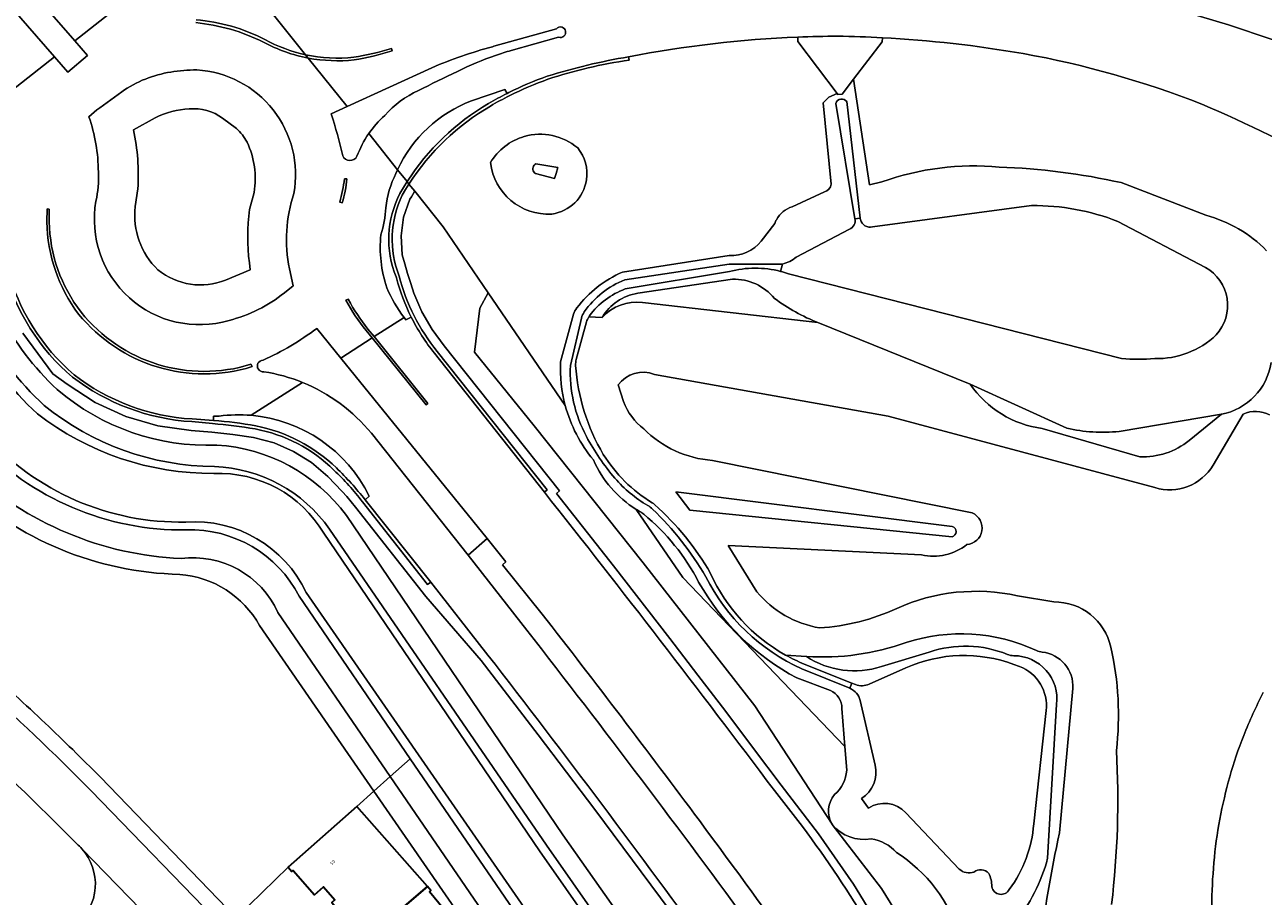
# Model space of a CAD drawing. Header units: metres. Extents: x 197700 to 204338, y 317132 to 325229.
# Tile 962 of 1056: x 198546 to 198687, y 321990 to 322090. Entities that reach past the tile are written whole.
import ezdxf
from ezdxf.enums import TextEntityAlignment as Align

# ---------------------------------------------------------------- set-up
doc = ezdxf.new("R2010")
doc.units = ezdxf.units.M
for name, color, linetype, lineweight in [('B-WE-GR-BEPLANTING_CULTUUR_VASTE PLANTENVAK-GV', 90, 'Continuous', 18), ('B-WE-GR-GROENVOORZIENING-GV', 80, 'Continuous', 18), ('B-WE-GW-TALUD_KRUIN-G', 90, 'Continuous', 18), ('B-WE-OG-BEBOUWING-GV', 7, 'Continuous', 35), ('B-WE-OG-BEBOUWING-T18', 10, 'Continuous', 18), ('B-WE-OG-TERREIN_CULTUURSCHEIDING-GV', 7, 'Continuous', 18), ('B-WE-OG-TERREIN_ERF-GV', 7, 'Continuous', 18), ('B-WE-OG-WATER-GV', 130, 'Continuous', 18), ('B-WE-OG-WATER_GREPPEL-GV', 160, 'Continuous', 18), ('B-WE-OG-WATER_SLOOT-GV', 120, 'Continuous', 18), ('B-WE-VH-VERHARDING_ASFALT-GV', 252, 'Continuous', 18), ('B-WE-VH-VERHARDING_BETON-GV', 252, 'Continuous', 18), ('B-WE-VH-VERHARDING_BETONSTRAATSTEEN-GV', 252, 'Continuous', 18), ('B-WE-VH-VERHARDING_OPEN-GV', 252, 'Continuous', 18), ('B-WE-VH-VERHARDING_TEGEL-GV', 252, 'Continuous', 18)]:
    doc.layers.add(name, color=color, linetype=linetype, lineweight=lineweight)
doc.styles.add('NLCS-ISO-M200-T18', font='NLCS-ISO.ttf', dxfattribs={"height": 0.36})

msp = doc.modelspace()

# ---------------------------------------------------------------- linework, layer by layer
at = {"layer": 'B-WE-GR-BEPLANTING_CULTUUR_VASTE PLANTENVAK-GV'}
for points in [[(198560.375, 322079.04), (198557.892, 322077.662)], [(198569.625, 322077.797), (198568.052, 322078.986)], [(198558.388, 322070.921), (198558.087, 322068.907)], [(198571.109, 322068.588), (198571.645, 322070.532)], [(198568.396, 322060.547), (198571.186, 322061.692), (198571.098, 322062.526)]]:
    msp.add_lwpolyline(points, dxfattribs=at)
for points in [[(198564.256, 322080.037, 0.1017486), (198560.375, 322079.04)], [(198568.052, 322078.986, 0.1830587), (198564.256, 322080.037)], [(198557.892, 322077.662, -0.0703173), (198558.388, 322070.921)], [(198570.835, 322076.263, 0.0948074), (198569.625, 322077.797)], [(198571.645, 322070.532, 0.1524912), (198570.835, 322076.263)], [(198558.087, 322068.907, 0.2364065), (198560.687, 322061.717)], [(198571.098, 322062.526, -0.0638401), (198571.109, 322068.588)], [(198560.687, 322061.717, 0.275788), (198568.396, 322060.547)]]:
    msp.add_lwpolyline(points, format="xyb", dxfattribs=at)
at = {"layer": 'B-WE-GR-GROENVOORZIENING-GV'}
for points in [[(198706.486, 322083.359, 0.0082868), (198670.776, 322097.863)], [(198670.776, 322097.863, -0.0082868), (198706.486, 322083.359)], [(198633.597, 322088.221, 0.0376248), (198614.329, 322085.978)], [(198638.162, 322088.326, 0.0089817), (198633.597, 322088.221)], [(198643.247, 322088.154, 0.0094354), (198638.162, 322088.326)], [(198659.302, 322086.343, 0.0298278), (198643.247, 322088.154)], [(198679.641, 322080.596, 0.0485032), (198659.302, 322086.343)], [(198614.39, 322085.607, 0.043072), (198605.128, 322083.418)], [(198605.128, 322083.418, 0.0303132), (198600.778, 322081.56)], [(198600.778, 322081.56, 0.0163022), (198598.583, 322080.37)], [(198694.925, 322073.17, 0.0232704), (198679.641, 322080.596)], [(198598.583, 322080.37, 0.1186308), (198589.293, 322071.486)], [(198598.581, 322073.925, -0.1901853), (198602.426, 322076.894)], [(198602.426, 322076.894, -0.2505992), (198608.524, 322075.596)], [(198608.524, 322075.596, -0.2116683), (198609.523, 322071.973)], [(198605.56, 322068.06, -0.394853), (198598.581, 322073.925)], [(198643.202, 322071.727, -0.1099205), (198656.572, 322073.409)], [(198656.572, 322073.409, -0.0462499), (198670.47, 322071.642)], [(198609.523, 322071.973, -0.3334174), (198605.56, 322068.06)], [(198636.637, 322070.582, 0.2944511), (198637.413, 322071.481)], [(198588.523, 322070.214, 0.2083722), (198588.171, 322060.99)], [(198631.176, 322067.421, -0.2063802), (198632.977, 322068.891)], [(198680.122, 322067.924, -0.133109), (198687.047, 322063.889)], [(198537.486, 322066.973, 0.1866832), (198547.707, 322046.259)], [(198549.209, 322048.069, -0.186674), (198539.78, 322067.158)], [(198630.99, 322066.977, -0.0409094), (198631.176, 322067.421)], [(198625.795, 322063.339, 0.2411496), (198629.435, 322064.984)], [(198588.171, 322060.99, 0.1074285), (198592.517, 322052.407)], [(198608.416, 322057.363, -0.1276179), (198613.624, 322061.447)], [(198630.955, 322058.448, 0.2308386), (198626.161, 322060.645)], [(198615.375, 322059.039, 0.2231506), (198611.31, 322056.288)], [(198615.891, 322057.977, 0.2465053), (198611.31, 322056.288)], [(198611.31, 322056.288, -0.2465053), (198615.891, 322057.977)], [(198635.907, 322055.694, -0.0662351), (198630.955, 322058.448)], [(198608.06, 322056.645, -0.0971235), (198608.416, 322057.363)], [(198609.774, 322056.338, 0.0733263), (198609.532, 322055.785)], [(198607.106, 322046.253, -0.0769028), (198606.57, 322051.22)], [(198608.352, 322051.494, 0.0813748), (198608.289, 322050.824)], [(198608.289, 322050.824, 0.1176955), (198611.442, 322040.68)], [(198687.562, 322051.14, -0.3158524), (198681.903, 322045.249)], [(198617.283, 322049.797, 0.3425083), (198613.141, 322048.595)], [(198613.141, 322048.595, -0.3425083), (198617.283, 322049.797)], [(198567.387, 322041.752, -0.1896272), (198549.209, 322048.069)], [(198661.459, 322043.635, -0.2116523), (198653.267, 322048.678)], [(198653.267, 322048.678, 0.2116523), (198661.459, 322043.635)], [(198613.734, 322046.7, 0.1346412), (198616.048, 322043.582)], [(198616.048, 322043.582, -0.1346412), (198613.734, 322046.7)], [(198547.707, 322046.259, 0.1704613), (198567.12, 322039.31)], [(198687.387, 322045.175, 0.2349896), (198684.362, 322045.276)], [(198684.362, 322045.276, -0.2349896), (198687.387, 322045.175)], [(198616.048, 322043.582, 0.1776091), (198623.87, 322039.992)], [(198623.87, 322039.992, -0.1776091), (198616.048, 322043.582)], [(198670.224, 322043.304, -0.0852206), (198664.271, 322043.679)], [(198582.174, 322033.714, 0.221922), (198567.387, 322041.752)], [(198678.206, 322042.263, -0.1849964), (198672.581, 322040.424)], [(198672.581, 322040.424, 0.1849964), (198678.206, 322042.263)], [(198611.442, 322040.68, 0.1156504), (198616.997, 322035.176)], [(198567.12, 322039.31, -0.2337215), (198580.251, 322032.169)], [(198680.962, 322039.47, -0.3434387), (198674.299, 322036.898)], [(198674.299, 322036.898, 0.3434387), (198680.962, 322039.47)], [(198604.724, 322036.387, -0.0059791), (198630.941, 322002.404)], [(198615.633, 322034.158, -0.0087094), (198615.193, 322034.42)], [(198616.051, 322033.871, 0.0420558), (198615.633, 322034.158)], [(198622.309, 322026.138, 0.1019834), (198616.051, 322033.871)], [(198616.997, 322035.176, -0.0437456), (198617.291, 322034.958)], [(198617.291, 322034.958, -0.0818046), (198623.657, 322027.123)], [(198653.491, 322034.011, -0.7812452), (198652.876, 322030.413)], [(198652.876, 322030.413, 0.7812452), (198653.491, 322034.011)], [(198651.213, 322032.488, -0.7346409), (198651.193, 322031.29)], [(198651.193, 322031.29, 0.7346409), (198651.213, 322032.488)], [(198652.876, 322030.413, -0.2216629), (198647.709, 322029.224)], [(198647.709, 322029.224, 0.2216629), (198652.876, 322030.413)], [(198623.657, 322027.123, 0.1597833), (198632.195, 322017.832)], [(198633.51, 322015.224, -0.1440232), (198622.309, 322026.138)], [(198628.932, 322025.035, 0.1782613), (198636.093, 322020.917)], [(198636.093, 322020.917, -0.1782613), (198628.932, 322025.035)], [(198644.897, 322023.135, -0.1628914), (198658.658, 322024.57)], [(198658.658, 322024.57, 0.1628914), (198644.897, 322023.135)], [(198636.093, 322020.917, 0.0915209), (198644.897, 322023.135)], [(198644.897, 322023.135, -0.0915209), (198636.093, 322020.917)], [(198662.796, 322023.881, -0.3537289), (198669.293, 322018.711)], [(198669.293, 322018.711, 0.3537289), (198662.796, 322023.881)], [(198622.394, 321998.97, 0.0047774), (198604.49, 322022.488)], [(198602.743, 322020.65, -0.0075661), (198628.564, 321986.455)], [(198660.798, 322018.344, 0.1893658), (198645.955, 322019.247)], [(198645.955, 322019.247, -0.1893658), (198660.798, 322018.344)], [(198645.955, 322019.247, -0.102385), (198634.585, 322017.673)], [(198634.585, 322017.673, 0.102385), (198645.955, 322019.247)], [(198648.593, 322018.16, -0.1795702), (198657.498, 322017.901)], [(198661.462, 322018.16, -0.0817271), (198660.798, 322018.344)], [(198660.798, 322018.344, 0.0817271), (198661.462, 322018.16)], [(198669.293, 322018.711, -0.08456), (198669.926, 322006.942)], [(198669.926, 322006.942, 0.08456), (198669.293, 322018.711)], [(198634.585, 322017.673, 0.2287317), (198643.142, 322016.514)], [(198657.498, 322017.901, 0.0955231), (198658.233, 322017.755)], [(198658.233, 322017.755, -0.4476244), (198663.113, 322012.204)], [(198664.958, 322014.018, 0.4022898), (198661.462, 322018.16)], [(198661.462, 322018.16, -0.4022898), (198664.958, 322014.018)], [(198638.633, 322011.746, 0.3222789), (198637.322, 322013.771)], [(198684.433, 322008.658, -0.0240585), (198686.657, 322013.572)], [(198682.844, 322003.955, -0.0253542), (198684.433, 322008.658)], [(198669.926, 322006.942, -0.0435124), (198669.373, 321989.409)], [(198669.373, 321989.409, 0.0435124), (198669.926, 322006.942)], [(198681.712, 321999.121, -0.0223743), (198682.844, 322003.955)], [(198630.941, 322002.404, -0.0511898), (198646.092, 321979.145)], [(198645.902, 321966.261, 0.0076334), (198622.394, 321998.97)], [(198681.031, 321994.167, -0.0244075), (198681.712, 321999.121)], [(198661.179, 321984.245, -0.0234023), (198663.425, 321997.573)], [(198663.425, 321997.573, 0.0234023), (198661.179, 321984.245)], [(198662.087, 321994.67, -0.1036561), (198658.3, 321987.249)], [(198680.784, 321989.173, -0.0190159), (198681.031, 321994.167)]]:
    msp.add_lwpolyline(points, format="xyb", dxfattribs=at)
for points in [[(198670.315, 322093.326), (198682.698, 322089.608), (198687.67, 322087.954), (198692.702, 322086.09)], [(198633.597, 322088.221), (198633.618, 322087.727), (198638.081, 322081.803)], [(198637.413, 322071.481), (198636.514, 322080.723), (198637.163, 322081.377), (198638.081, 322081.803), (198633.618, 322087.727), (198633.597, 322088.221)], [(198638.081, 322081.803), (198638.174, 322081.679), (198638.663, 322081.734), (198639.974, 322083.435), (198643.235, 322087.667), (198643.247, 322088.154)], [(198643.247, 322088.154), (198643.235, 322087.667), (198639.974, 322083.435), (198641.778, 322071.409), (198643.202, 322071.727)], [(198614.329, 322085.978), (198614.39, 322085.607)], [(198643.614, 321985.756), (198639.948, 321991.71), (198635.983, 321997.47), (198633.856, 322000.244), (198631.73, 322003.019), (198628.564, 322007.199), (198625.399, 322011.38), (198622.21, 322015.542), (198619.02, 322019.703), (198612.592, 322027.99), (198606.116, 322036.238), (198606.453, 322036.515), (198593.293, 322053.038), (198591.93, 322054.91), (198590.775, 322056.917), (198589.841, 322059.036), (198589.49, 322060.139), (198589.124, 322061.299), (198588.814, 322062.392), (198588.527, 322063.431), (198588.385, 322065.581), (198588.682, 322067.715), (198589.407, 322069.744), (198589.581, 322070.041), (198589.892, 322070.557), (198589.955, 322070.658), (198589.293, 322071.486), (198588.899, 322070.855), (198588.523, 322070.214)], [(198589.293, 322071.486), (198589.955, 322070.658), (198593.2, 322066.6), (198598.325, 322059.102), (198607.106, 322046.253)], [(198632.977, 322068.891), (198636.637, 322070.582)], [(198670.47, 322071.642), (198680.122, 322067.924)], [(198629.435, 322064.984), (198630.99, 322066.977)], [(198613.624, 322061.447), (198625.795, 322063.339)], [(198626.161, 322060.645), (198615.375, 322059.039)], [(198653.267, 322048.678), (198635.907, 322055.694), (198615.891, 322057.977)], [(198615.891, 322057.977), (198635.907, 322055.694)], [(198606.57, 322051.22), (198608.06, 322056.645)], [(198609.532, 322055.785), (198608.352, 322051.494)], [(198611.31, 322056.288), (198609.774, 322056.338)], [(198592.517, 322052.407), (198605.058, 322036.662), (198604.724, 322036.387)], [(198674.299, 322036.898), (198643.891, 322045.042), (198617.283, 322049.797)], [(198617.283, 322049.797), (198643.891, 322045.042), (198674.299, 322036.898)], [(198613.141, 322048.595), (198613.734, 322046.7)], [(198613.734, 322046.7), (198613.141, 322048.595)], [(198664.271, 322043.679), (198653.267, 322048.678)], [(198678.206, 322042.263), (198681.903, 322045.249), (198670.224, 322043.304)], [(198681.903, 322045.249), (198678.206, 322042.263)], [(198684.362, 322045.276), (198680.962, 322039.47)], [(198680.962, 322039.47), (198684.362, 322045.276)], [(198672.581, 322040.424), (198661.459, 322043.635)], [(198661.459, 322043.635), (198672.581, 322040.424)], [(198623.87, 322039.992), (198653.491, 322034.011)], [(198653.491, 322034.011), (198623.87, 322039.992)], [(198651.193, 322031.29), (198621.297, 322034.331), (198619.696, 322036.402), (198651.213, 322032.488)], [(198651.213, 322032.488), (198619.696, 322036.402), (198621.297, 322034.331), (198651.193, 322031.29)], [(198615.193, 322034.42), (198620.49, 322026.67), (198638.97, 322007.41), (198638.633, 322011.746)], [(198650.374, 321931.766), (198648.629, 321934.347), (198649.993, 321935.29), (198648.48, 321937.687), (198646.965, 321940.082), (198616.826, 321983.158), (198615.937, 321984.379), (198606.823, 321997.343), (198582.174, 322033.714)], [(198580.251, 322032.169), (198604.973, 321996.151), (198645.043, 321938.88)], [(198604.49, 322022.488), (198599.964, 322028.097), (198600.316, 322028.428), (198598.208, 322031.097), (198596.034, 322029.22), (198602.743, 322020.65)], [(198647.709, 322029.224), (198625.688, 322030.324), (198628.932, 322025.035)], [(198628.932, 322025.035), (198625.688, 322030.324), (198647.709, 322029.224)], [(198658.658, 322024.57), (198662.796, 322023.881)], [(198662.796, 322023.881), (198658.658, 322024.57)], [(198632.195, 322017.832), (198634.585, 322017.673)], [(198643.142, 322016.514), (198648.593, 322018.16)], [(198637.322, 322013.771), (198633.51, 322015.224)], [(198663.425, 321997.573), (198664.958, 322014.018)], [(198664.958, 322014.018), (198663.425, 321997.573)], [(198663.113, 322012.204), (198662.087, 321994.67)]]:
    msp.add_lwpolyline(points, dxfattribs=at)
at = {"layer": 'B-WE-GW-TALUD_KRUIN-G'}
for points in [[(198540.963, 322042.912, 0.2182237), (198563.852, 322032.981)], [(198563.852, 322032.981, -0.3086661), (198577.579, 322024.95)]]:
    msp.add_lwpolyline(points, format="xyb", dxfattribs=at)
for points in [[(198577.579, 322024.95), (198642.472, 321931.25), (198645.675, 321926.703)], [(198644.197, 321925.094), (198645.675, 321926.703), (198642.472, 321931.25), (198641.061, 321930.571), (198589.442, 322006.007)]]:
    msp.add_lwpolyline(points, dxfattribs=at)
at = {"layer": 'B-WE-OG-BEBOUWING-GV'}
for points in [[(198583.359, 322000.559), (198575.527, 321993.666), (198575.943, 321993.176), (198576.078, 321993.274), (198578.512, 321990.52), (198579.539, 321991.427), (198580.843, 321989.951), (198580.504, 321989.65), (198584.202, 321985.316), (198586.928, 321987.642), (198591.388, 321991.447)], [(198591.388, 321991.447), (198586.928, 321987.642), (198584.202, 321985.316), (198583.284, 321984.533), (198583.496, 321984.272), (198583.694, 321984.028), (198583.848, 321984.153), (198586.155, 321981.312), (198587.213, 321982.171), (198588.447, 321980.65), (198592.057, 321976.202), (198594.397, 321978.101), (198599.037, 321981.867), (198591.624, 321990.86), (198591.788, 321990.993)]]:
    msp.add_lwpolyline(points, close=True, dxfattribs=at)
at = {"layer": 'B-WE-OG-TERREIN_CULTUURSCHEIDING-GV'}
for points in [[(198646.809, 321985.337), (198643.145, 321991.214), (198637.534, 321998.527), (198637.517, 321998.552), (198628.695, 322012.031), (198615.972, 322028.337), (198603.561, 322043.923), (198596.744, 322052.313), (198597.385, 322057.324), (198598.325, 322059.102), (198593.2, 322066.6), (198589.955, 322070.658), (198589.892, 322070.557), (198589.581, 322070.041), (198589.407, 322069.744), (198588.682, 322067.715), (198588.385, 322065.581), (198588.527, 322063.431), (198588.814, 322062.392), (198589.124, 322061.299), (198589.49, 322060.139), (198589.841, 322059.036), (198590.775, 322056.917), (198591.93, 322054.91), (198593.293, 322053.038), (198606.453, 322036.515), (198606.116, 322036.238), (198612.592, 322027.99), (198619.02, 322019.703), (198622.21, 322015.542), (198625.399, 322011.38), (198628.564, 322007.199), (198631.73, 322003.019), (198633.856, 322000.244), (198635.983, 321997.47), (198639.948, 321991.71), (198643.614, 321985.756)], [(198598.325, 322059.102), (198597.385, 322057.324), (198596.744, 322052.313), (198603.561, 322043.923), (198615.972, 322028.337), (198628.695, 322012.031), (198637.517, 321998.552)], [(198607.106, 322046.253), (198598.325, 322059.102)], [(198620.036, 321987.364), (198610.474, 322000.228), (198604.021, 322008.744), (198597.509, 322017.216), (198591.21, 322024.506), (198583.21, 322034.673), (198582.223, 322035.89), (198581.696, 322036.471), (198580.054, 322038.152), (198578.191, 322039.744), (198576.136, 322041.024), (198573.915, 322041.987), (198571.576, 322042.609), (198569.208, 322042.944), (198566.83, 322043.2), (198564.465, 322043.417), (198560.676, 322043.933), (198557.006, 322045.003), (198553.533, 322046.602), (198550.334, 322048.696), (198548.713, 322049.881), (198545.283, 322054.487)], [(198545.283, 322054.487), (198548.713, 322049.881), (198550.334, 322048.696), (198553.533, 322046.602), (198557.006, 322045.003), (198560.676, 322043.933), (198564.465, 322043.417), (198566.83, 322043.2), (198569.208, 322042.944), (198571.576, 322042.609), (198573.915, 322041.987), (198576.136, 322041.024), (198578.191, 322039.744), (198580.054, 322038.152), (198581.696, 322036.471), (198582.223, 322035.89), (198583.21, 322034.673), (198591.21, 322024.506), (198597.509, 322017.216), (198604.021, 322008.744), (198610.474, 322000.228), (198620.036, 321987.364)], [(198566.917, 322044.196), (198564.541, 322044.414)], [(198598.298, 322017.831), (198591.784, 322026.132), (198591.41, 322025.869), (198584.004, 322035.281)], [(198639.181, 322004.7), (198638.97, 322007.41), (198620.49, 322026.67), (198615.193, 322034.42)], [(198582.174, 322033.714), (198606.823, 321997.343), (198615.937, 321984.379)], [(198579.57, 322031.702), (198604.186, 321995.535), (198649.467, 321930.78), (198649.935, 321931.288)], [(198649.467, 321930.78), (198604.186, 321995.535), (198579.57, 322031.702)], [(198645.043, 321938.88), (198604.973, 321996.151), (198580.251, 322032.169)], [(198574.361, 322022.679), (198587.167, 322003.988), (198589.442, 322006.007), (198576.765, 322024.533)], [(198576.765, 322024.533), (198589.442, 322006.007), (198641.061, 321930.571), (198642.472, 321931.25), (198577.579, 322024.95)], [(198577.579, 322024.95), (198642.472, 321931.25), (198645.675, 321926.703), (198646.713, 321927.833)], [(198585.301, 322002.332), (198587.167, 322003.988), (198574.361, 322022.679)], [(198575.527, 321993.666), (198583.359, 322000.559), (198585.301, 322002.332), (198572.27, 322021.205)], [(198572.27, 322021.205), (198585.301, 322002.332)], [(198589.442, 322006.007), (198587.167, 322003.988), (198639.178, 321928.076), (198637.582, 321926.635), (198636.999, 321927.469), (198637.568, 321926.64), (198640.22, 321923.964)], [(198644.197, 321925.094), (198645.675, 321926.703), (198642.472, 321931.25), (198641.061, 321930.571), (198589.442, 322006.007)], [(198554.051, 322003.989), (198554.105, 322003.95), (198569.607, 321987.881), (198575.527, 321993.666)], [(198637.534, 321998.527), (198643.145, 321991.214), (198646.809, 321985.337), (198651.63, 321976.364), (198659.525, 321964.478), (198660.607, 321964.999), (198659.676, 321966.674)]]:
    msp.add_lwpolyline(points, dxfattribs=at)
for points in [[(198536.92, 322066.901, 0.2015589), (198546.939, 322045.303)], [(198546.939, 322045.303, -0.2015589), (198536.92, 322066.901)], [(198547.707, 322046.259, -0.1866832), (198537.486, 322066.973)], [(198539.78, 322067.158, 0.186674), (198549.209, 322048.069)], [(198550.942, 322049.49, -0.1532837), (198543.192, 322061.742)], [(198564.541, 322044.414, -0.1492583), (198550.942, 322049.49)], [(198549.209, 322048.069, 0.1896272), (198567.387, 322041.752)], [(198546.939, 322045.303, 0.166324), (198567.055, 322038.505)], [(198567.055, 322038.505, -0.166324), (198546.939, 322045.303)], [(198567.12, 322039.31, -0.1704613), (198547.707, 322046.259)], [(198610.31, 322040.049, -0.1079938), (198607.106, 322046.253)], [(198571.748, 322043.594, 0.0186242), (198566.917, 322044.196)], [(198563.852, 322032.981, -0.2182237), (198540.963, 322042.912)], [(198540.963, 322042.912, 0.2182237), (198563.852, 322032.981)], [(198580.736, 322038.883, 0.1500401), (198571.748, 322043.594)], [(198540.078, 322042.174, 0.2093792), (198563.897, 322032.075)], [(198563.897, 322032.075, -0.2093792), (198540.078, 322042.174)], [(198567.387, 322041.752, -0.221922), (198582.174, 322033.714)], [(198615.193, 322034.42, -0.1500874), (198610.31, 322040.049)], [(198563.313, 322028.81, -0.1763175), (198539.135, 322038.935)], [(198539.135, 322038.935, 0.1763175), (198563.313, 322028.81)], [(198567.055, 322038.505, -0.2774775), (198579.57, 322031.702)], [(198579.57, 322031.702, 0.2774775), (198567.055, 322038.505)], [(198580.251, 322032.169, 0.2337215), (198567.12, 322039.31)], [(198584.004, 322035.281, 0.041631), (198580.736, 322038.883)], [(198563.168, 322027.021, -0.1866795), (198537.904, 322037.457)], [(198537.904, 322037.457, 0.1866795), (198563.168, 322027.021)], [(198577.579, 322024.95, 0.3086661), (198563.852, 322032.981)], [(198563.852, 322032.981, -0.3086661), (198577.579, 322024.95)], [(198563.897, 322032.075, -0.291125), (198576.765, 322024.533)], [(198576.765, 322024.533, 0.291125), (198563.897, 322032.075)], [(198574.361, 322022.679, 0.3298946), (198563.313, 322028.81)], [(198563.313, 322028.81, -0.3298946), (198574.361, 322022.679)], [(198572.27, 322021.205, 0.2491158), (198563.168, 322027.021)], [(198563.168, 322027.021, -0.2491158), (198572.27, 322021.205)], [(198624.013, 321983.647, 0.0069291), (198598.298, 322017.831)], [(198540.998, 322016.346, -0.0049539), (198547.837, 322010.062)], [(198547.837, 322010.062, -0.0072434), (198554.051, 322003.989)], [(198551.439, 321996.31, 0.0118451), (198537.756, 322009.483)], [(198637.799, 322001.944, 0.2097477), (198639.181, 322004.7)], [(198637.517, 321998.552, -0.3172302), (198637.799, 322001.944)], [(198641.967, 321996.898, -0.2749139), (198637.534, 321998.527)], [(198551.368, 321987.11, 0.4265096), (198552.009, 321995.754)], [(198552.009, 321995.754, 0.0337647), (198551.439, 321996.31)], [(198644.853, 321995.347, 0.1701498), (198641.967, 321996.898)], [(198652.084, 321985.831, 0.1765813), (198644.853, 321995.347)]]:
    msp.add_lwpolyline(points, format="xyb", dxfattribs=at)
for points in [[(198587.167, 322003.988), (198585.301, 322002.332), (198604.848, 321974.022), (198606.434, 321971.962), (198606.818, 321971.463), (198606.649, 321971.336), (198613.646, 321961.62), (198613.861, 321961.321), (198613.694, 321961.2), (198620.589, 321950.964), (198636.999, 321927.469), (198637.582, 321926.635), (198639.178, 321928.076)], [(198585.301, 322002.332), (198583.359, 322000.559), (198591.388, 321991.447), (198591.788, 321990.993), (198591.624, 321990.86), (198599.037, 321981.867), (198599.459, 321981.355), (198599.297, 321981.229), (198604.848, 321974.022)]]:
    msp.add_lwpolyline(points, close=True, dxfattribs=at)
at = {"layer": 'B-WE-OG-TERREIN_ERF-GV'}
msp.add_lwpolyline([(198580.843, 321989.951), (198579.539, 321991.427), (198578.512, 321990.52), (198576.078, 321993.274), (198575.943, 321993.176), (198575.527, 321993.666), (198569.607, 321987.881)], dxfattribs=at)
at = {"layer": 'B-WE-OG-WATER-GV'}
for points in [[(198603.572, 322073.647, 0.4632666), (198603.709, 322072.669)], [(198603.752, 322073.789, 0.0911911), (198603.572, 322073.647)], [(198670.08, 322067.22, 0.0972332), (198660.264, 322069.026)], [(198640.109, 322067.538, -0.3963348), (198639.492, 322066.358)], [(198642.137, 322066.609, -0.4216446), (198640.748, 322067.442)], [(198633.428, 322063.163, -0.1222678), (198631.857, 322062.371)], [(198631.645, 322061.534, -0.0195674), (198632.56, 322061.262)], [(198681.295, 322054.29, 0.4798328), (198680.087, 322061.987)], [(198674.287, 322051.593, 0.1975829), (198681.295, 322054.29)], [(198670.513, 322051.6, 0.0362999), (198674.287, 322051.593)], [(198658.248, 322016.747, 0.1968247), (198645.933, 322016.369)], [(198661.924, 322011.498, 0.3409124), (198658.892, 322016.521)], [(198641.746, 322014.504, -0.2019822), (198640.196, 322014.471)], [(198639.528, 322014.037, -0.2433571), (198640.725, 322012.638)], [(198642.437, 322005.301, -0.3181858), (198640.86, 322001.477)], [(198641.656, 322000.398, -0.3589238), (198645.931, 321999.869)], [(198657.718, 321991.128, 0.1423337), (198660.499, 321998.588)], [(198652.018, 321993.444, 0.2775963), (198653.683, 321993.098)], [(198653.683, 321993.098, -0.4100012), (198655.371, 321992.954)], [(198655.371, 321992.954, -0.1063166), (198655.728, 321991.444)], [(198655.728, 321991.444, 0.7152589), (198657.718, 321991.128)]]:
    msp.add_lwpolyline(points, format="xyb", dxfattribs=at)
for points in [[(198603.709, 322072.669), (198605.89, 322072.117), (198606.064, 322072.7), (198606.263, 322073.37), (198603.752, 322073.789)], [(198660.264, 322069.026), (198642.137, 322066.609)], [(198639.492, 322066.358), (198636.462, 322064.757), (198633.428, 322063.163)], [(198640.748, 322067.442), (198640.728, 322067.61), (198640.109, 322067.538)], [(198680.087, 322061.987), (198670.08, 322067.22)], [(198631.857, 322062.371), (198631.645, 322061.534)], [(198632.56, 322061.262), (198670.513, 322051.6)], [(198645.933, 322016.369), (198641.746, 322014.504)], [(198658.892, 322016.521), (198658.248, 322016.747)], [(198640.196, 322014.471), (198639.767, 322014.641), (198639.528, 322014.037)], [(198640.725, 322012.638), (198642.437, 322005.301)], [(198660.499, 321998.588), (198661.924, 322011.498)], [(198640.86, 322001.477), (198641.656, 322000.398)], [(198645.931, 321999.869), (198652.018, 321993.444)]]:
    msp.add_lwpolyline(points, dxfattribs=at)
at = {"layer": 'B-WE-OG-WATER_GREPPEL-GV'}
for points in [[(198639.187, 322080.87, 0.6262854), (198637.942, 322080.674)], [(198625.806, 322061.526, -0.1253635), (198631.645, 322061.534)], [(198613.91, 322060.579, 0.1469563), (198609.276, 322056.913)], [(198609.872, 322056.482, -0.1453123), (198613.942, 322059.529)], [(198609.276, 322056.913, 0.0948786), (198608.953, 322056.191)], [(198609.532, 322055.785, -0.0733263), (198609.774, 322056.338)], [(198607.686, 322050.795, 0.134713), (198609.523, 322042.717)], [(198608.289, 322050.824, -0.0813748), (198608.352, 322051.494)], [(198611.442, 322040.68, -0.1176955), (198608.289, 322050.824)], [(198609.523, 322042.717, 0.0539394), (198612.77, 322037.965)], [(198616.997, 322035.176, -0.1156504), (198611.442, 322040.68)], [(198612.77, 322037.965, 0.0803895), (198616.51, 322034.865)], [(198616.51, 322034.865, -0.0575359), (198617.064, 322034.445)], [(198617.291, 322034.958, 0.0437456), (198616.997, 322035.176)], [(198617.064, 322034.445, -0.0697705), (198623.121, 322026.749)], [(198623.657, 322027.123, 0.0818046), (198617.291, 322034.958)], [(198632.195, 322017.832, -0.1597833), (198623.657, 322027.123)], [(198623.121, 322026.749, 0.1703009), (198634.061, 322016.25)], [(198634.347, 322016.788, -0.0295262), (198632.195, 322017.832)]]:
    msp.add_lwpolyline(points, format="xyb", dxfattribs=at)
for points in [[(198637.942, 322080.674), (198640.109, 322067.538), (198640.728, 322067.61), (198639.187, 322080.87)], [(198631.645, 322061.534), (198631.857, 322062.371), (198625.789, 322062.345), (198613.91, 322060.579)], [(198613.942, 322059.529), (198625.806, 322061.526)], [(198609.774, 322056.338), (198609.822, 322056.412), (198609.872, 322056.482)], [(198608.953, 322056.191), (198607.686, 322050.795)], [(198608.352, 322051.494), (198609.532, 322055.785)], [(198634.061, 322016.25), (198639.528, 322014.037), (198639.767, 322014.641), (198634.347, 322016.788)]]:
    msp.add_lwpolyline(points, dxfattribs=at)
at = {"layer": 'B-WE-OG-WATER_SLOOT-GV'}
for points in [[(198643.202, 322071.727), (198641.778, 322071.409), (198639.974, 322083.435), (198638.663, 322081.734), (198638.174, 322081.679), (198638.081, 322081.803), (198637.163, 322081.377), (198636.514, 322080.723), (198637.413, 322071.481)], [(198640.109, 322067.538), (198637.942, 322080.674)], [(198639.187, 322080.87), (198640.728, 322067.61), (198640.748, 322067.442)], [(198603.752, 322073.789), (198606.263, 322073.37), (198606.064, 322072.7), (198605.89, 322072.117), (198603.709, 322072.669)], [(198636.637, 322070.582), (198632.977, 322068.891)], [(198680.122, 322067.924), (198670.47, 322071.642)], [(198642.137, 322066.609), (198660.264, 322069.026)], [(198630.99, 322066.977), (198629.435, 322064.984)], [(198633.428, 322063.163), (198636.462, 322064.757), (198639.492, 322066.358)], [(198670.08, 322067.22), (198680.087, 322061.987)], [(198625.795, 322063.339), (198613.624, 322061.447)], [(198613.91, 322060.579), (198625.789, 322062.345), (198631.857, 322062.371)], [(198625.806, 322061.526), (198613.942, 322059.529)], [(198670.513, 322051.6), (198632.56, 322061.262)], [(198615.375, 322059.039), (198626.161, 322060.645)], [(198608.06, 322056.645), (198606.57, 322051.22)], [(198609.872, 322056.482), (198609.822, 322056.412), (198609.774, 322056.338), (198611.31, 322056.288)], [(198607.686, 322050.795), (198608.953, 322056.191)], [(198635.907, 322055.694), (198653.267, 322048.678), (198664.271, 322043.679)], [(198670.224, 322043.304), (198681.903, 322045.249)], [(198634.585, 322017.673), (198632.195, 322017.832)], [(198648.593, 322018.16), (198643.142, 322016.514)], [(198639.528, 322014.037), (198634.061, 322016.25)], [(198634.347, 322016.788), (198639.767, 322014.641), (198640.196, 322014.471)], [(198641.746, 322014.504), (198645.933, 322016.369)], [(198658.248, 322016.747), (198658.892, 322016.521)], [(198633.51, 322015.224), (198637.322, 322013.771)], [(198638.633, 322011.746), (198638.97, 322007.41), (198639.181, 322004.7)], [(198642.437, 322005.301), (198640.725, 322012.638)], [(198661.924, 322011.498), (198660.499, 321998.588)], [(198662.087, 321994.67), (198663.113, 322012.204)], [(198641.656, 322000.398), (198640.86, 322001.477)], [(198637.517, 321998.552), (198637.534, 321998.527)], [(198652.018, 321993.444), (198645.931, 321999.869)]]:
    msp.add_lwpolyline(points, dxfattribs=at)
for points in [[(198637.942, 322080.674, -0.6262854), (198639.187, 322080.87)], [(198602.426, 322076.894, 0.1901853), (198598.581, 322073.925)], [(198608.524, 322075.596, 0.2505992), (198602.426, 322076.894)], [(198609.523, 322071.973, 0.2116683), (198608.524, 322075.596)], [(198598.581, 322073.925, 0.394853), (198605.56, 322068.06)], [(198603.709, 322072.669, -0.4632666), (198603.572, 322073.647)], [(198603.572, 322073.647, -0.0911911), (198603.752, 322073.789)], [(198656.572, 322073.409, 0.1099205), (198643.202, 322071.727)], [(198670.47, 322071.642, 0.0462499), (198656.572, 322073.409)], [(198605.56, 322068.06, 0.3334174), (198609.523, 322071.973)], [(198637.413, 322071.481, -0.2944511), (198636.637, 322070.582)], [(198632.977, 322068.891, 0.2063802), (198631.176, 322067.421)], [(198660.264, 322069.026, -0.0972332), (198670.08, 322067.22)], [(198687.047, 322063.889, 0.133109), (198680.122, 322067.924)], [(198631.176, 322067.421, 0.0409094), (198630.99, 322066.977)], [(198639.492, 322066.358, 0.3963348), (198640.109, 322067.538)], [(198640.748, 322067.442, 0.4216446), (198642.137, 322066.609)], [(198629.435, 322064.984, -0.2411496), (198625.795, 322063.339)], [(198631.857, 322062.371, 0.1222678), (198633.428, 322063.163)], [(198613.624, 322061.447, 0.1276179), (198608.416, 322057.363)], [(198631.645, 322061.534, 0.1253635), (198625.806, 322061.526)], [(198632.56, 322061.262, 0.0195674), (198631.645, 322061.534)], [(198680.087, 322061.987, -0.4798328), (198681.295, 322054.29)], [(198609.276, 322056.913, -0.1469563), (198613.91, 322060.579)], [(198613.942, 322059.529, 0.1453123), (198609.872, 322056.482)], [(198626.161, 322060.645, -0.2308386), (198630.955, 322058.448)], [(198611.31, 322056.288, -0.2231506), (198615.375, 322059.039)], [(198630.955, 322058.448, 0.0662351), (198635.907, 322055.694)], [(198608.416, 322057.363, 0.0971235), (198608.06, 322056.645)], [(198608.953, 322056.191, -0.0948786), (198609.276, 322056.913)], [(198681.295, 322054.29, -0.1975829), (198674.287, 322051.593)], [(198606.57, 322051.22, 0.0769028), (198607.106, 322046.253)], [(198609.523, 322042.717, -0.134713), (198607.686, 322050.795)], [(198674.287, 322051.593, -0.0362999), (198670.513, 322051.6)], [(198681.903, 322045.249, 0.3158524), (198687.562, 322051.14)], [(198607.106, 322046.253, 0.1079938), (198610.31, 322040.049)], [(198612.77, 322037.965, -0.0539394), (198609.523, 322042.717)], [(198664.271, 322043.679, 0.0852206), (198670.224, 322043.304)], [(198610.31, 322040.049, 0.1500874), (198615.193, 322034.42)], [(198616.51, 322034.865, -0.0803895), (198612.77, 322037.965)], [(198615.193, 322034.42, 0.0087094), (198615.633, 322034.158)], [(198615.633, 322034.158, -0.0420558), (198616.051, 322033.871)], [(198616.051, 322033.871, -0.1019834), (198622.309, 322026.138)], [(198617.064, 322034.445, 0.0575359), (198616.51, 322034.865)], [(198623.121, 322026.749, 0.0697705), (198617.064, 322034.445)], [(198622.309, 322026.138, 0.1440232), (198633.51, 322015.224)], [(198634.061, 322016.25, -0.1703009), (198623.121, 322026.749)], [(198657.498, 322017.901, 0.1795702), (198648.593, 322018.16)], [(198632.195, 322017.832, 0.0295262), (198634.347, 322016.788)], [(198643.142, 322016.514, -0.2287317), (198634.585, 322017.673)], [(198645.933, 322016.369, -0.1968247), (198658.248, 322016.747)], [(198658.233, 322017.755, -0.0955231), (198657.498, 322017.901)], [(198663.113, 322012.204, 0.4476244), (198658.233, 322017.755)], [(198658.892, 322016.521, -0.3409124), (198661.924, 322011.498)], [(198640.196, 322014.471, 0.2019822), (198641.746, 322014.504)], [(198637.322, 322013.771, -0.3222789), (198638.633, 322011.746)], [(198640.725, 322012.638, 0.2433571), (198639.528, 322014.037)], [(198639.181, 322004.7, -0.2097477), (198637.799, 322001.944)], [(198640.86, 322001.477, 0.3181858), (198642.437, 322005.301)], [(198637.799, 322001.944, 0.3172302), (198637.517, 321998.552)], [(198645.931, 321999.869, 0.3589238), (198641.656, 322000.398)], [(198660.499, 321998.588, -0.1423337), (198657.718, 321991.128)], [(198637.534, 321998.527, 0.2749139), (198641.967, 321996.898)], [(198641.967, 321996.898, -0.1701498), (198644.853, 321995.347)], [(198644.853, 321995.347, -0.1765813), (198652.084, 321985.831)], [(198658.3, 321987.249, 0.1036561), (198662.087, 321994.67)], [(198653.683, 321993.098, -0.2775963), (198652.018, 321993.444)], [(198655.371, 321992.954, 0.4100012), (198653.683, 321993.098)], [(198655.728, 321991.444, 0.1063166), (198655.371, 321992.954)], [(198657.718, 321991.128, -0.7152589), (198655.728, 321991.444)]]:
    msp.add_lwpolyline(points, format="xyb", dxfattribs=at)
at = {"layer": 'B-WE-VH-VERHARDING_ASFALT-GV'}
for points in [[(198536.226, 322104.909), (198551.214, 322087.794), (198556.386, 322091.844)], [(198540.804, 322079.643), (198548.875, 322085.963), (198534.008, 322103.05)], [(198577.512, 322086.218), (198571.124, 322094.206)], [(198571.124, 322094.206), (198577.512, 322086.218)], [(198692.702, 322086.09), (198687.67, 322087.954), (198682.698, 322089.608), (198670.315, 322093.326)], [(198556.386, 322091.844), (198551.214, 322087.794), (198552.665, 322086.137), (198550.397, 322084.213), (198548.875, 322085.963), (198540.804, 322079.643)], [(198598.812, 322087.132), (198598.966, 322087.173), (198606.09, 322089.167)], [(198606.35, 322088.21), (198600.926, 322086.698)], [(198587.282, 322086.911), (198587.378, 322086.654)], [(198580.434, 322079.499), (198582.229, 322080.32), (198577.816, 322085.837)], [(198577.816, 322085.837), (198582.229, 322080.32), (198591.879, 322084.734)], [(198552.809, 322079.154), (198553.419, 322079.678), (198553.73, 322079.933), (198554.052, 322080.175), (198556.547, 322081.976)], [(198596.421, 322080.961), (198600.226, 322082.266), (198600.486, 322081.816), (198600.658, 322081.902)], [(198587.808, 322072.701), (198587.991, 322073.114), (198584.706, 322077.222)], [(198584.706, 322077.222), (198587.991, 322073.114)], [(198581.931, 322072.085), (198582.217, 322072.075)], [(198581.69, 322069.334), (198581.398, 322069.415)], [(198548.026, 322067.178), (198548.038, 322068.652), (198548.299, 322068.636), (198548.296, 322067.186)], [(198575.663, 322061.812), (198576.08, 322059.901), (198575.093, 322059.104)], [(198582.099, 322058.248), (198582.367, 322058.356)], [(198578.777, 322055.03), (198581.51, 322051.664), (198585.091, 322053.954), (198584.405, 322054.804)], [(198589.547, 322056.322), (198588.94, 322056.016), (198588.731, 322056.28), (198585.319, 322054.099), (198591.438, 322046.476), (198591.242, 322046.332), (198585.091, 322053.954), (198581.51, 322051.664), (198598.208, 322031.097), (198600.316, 322028.428), (198599.964, 322028.097), (198604.49, 322022.488)], [(198584.621, 322054.968), (198585.319, 322054.099), (198588.731, 322056.28)], [(198604.724, 322036.387), (198592.209, 322052.212)], [(198571.274, 322050.948), (198571.407, 322050.681)], [(198577.153, 322048.879), (198571.295, 322045.135)], [(198571.295, 322045.135), (198577.153, 322048.879)], [(198564.57, 322044.717), (198567.003, 322044.547), (198567.022, 322045.025), (198567.669, 322045.044)], [(198602.743, 322020.65), (198596.034, 322029.22), (198585.009, 322043.09)], [(198584.76, 322035.914), (198584.29, 322035.519), (198591.784, 322026.132), (198598.298, 322017.831)], [(198568.487, 321986.448), (198568.244, 321986.725), (198553.088, 322002.364)], [(198562.767, 321984.699), (198552.009, 321995.754)], [(198552.009, 321995.754), (198562.767, 321984.699), (198562.886, 321984.579), (198570.366, 321975.857)]]:
    msp.add_lwpolyline(points, dxfattribs=at)
for points in [[(198572.727, 322087.638, 0.0910392), (198564.984, 322089.871)], [(198565.023, 322090.18, -0.0999596), (198572.867, 322087.942)], [(198606.09, 322089.167, -0.3064835), (198606.739, 322089.349)], [(198606.739, 322089.349, -1.0079045), (198606.35, 322088.21)], [(198577.816, 322085.837, -0.0767474), (198572.727, 322087.638)], [(198572.867, 322087.942, 0.0718375), (198577.512, 322086.218)], [(198614.329, 322085.978, -0.0376248), (198633.597, 322088.221)], [(198633.597, 322088.221, -0.0089817), (198638.162, 322088.326)], [(198638.162, 322088.326, -0.0094354), (198643.247, 322088.154)], [(198643.247, 322088.154, -0.0298278), (198659.302, 322086.343)], [(198577.512, 322086.218, 0.0800788), (198583.006, 322085.932)], [(198583.006, 322085.932, 0.035627), (198587.282, 322086.911)], [(198587.378, 322086.654, -0.0345544), (198583.046, 322085.632)], [(198591.879, 322084.734, -0.0346165), (198598.812, 322087.132)], [(198599.162, 322086.138, 0.0326471), (198594.81, 322084.306)], [(198600.926, 322086.698, 0.0123108), (198599.162, 322086.138)], [(198659.302, 322086.343, -0.0485032), (198679.641, 322080.596)], [(198583.046, 322085.632, -0.0743992), (198577.816, 322085.837)], [(198605.027, 322083.766, -0.0326257), (198614.329, 322085.978)], [(198556.547, 322081.976, -0.0647093), (198559.252, 322083.443)], [(198559.252, 322083.443, -0.0486367), (198562.131, 322084.243)], [(198562.131, 322084.243, -0.0466584), (198565.11, 322084.48)], [(198565.11, 322084.48, -0.4499961), (198576.179, 322070.411)], [(198594.81, 322084.306, 0.0092208), (198590.368, 322082.124)], [(198600.658, 322081.902, -0.0293295), (198605.027, 322083.766)], [(198590.368, 322082.124, 0.1075249), (198586.543, 322079.291)], [(198587.991, 322073.114, -0.1967813), (198596.421, 322080.961)], [(198679.641, 322080.596, -0.0232704), (198694.925, 322073.17)], [(198553.89, 322072.849, 0.0832934), (198552.809, 322079.154)], [(198581.746, 322074.697, 0.0192044), (198580.434, 322079.499)], [(198586.543, 322079.291, 0.0608995), (198584.706, 322077.222)], [(198584.706, 322077.222, 0.0636791), (198583.368, 322074.647)], [(198583.368, 322074.647, -0.6251683), (198581.746, 322074.697)], [(198553.616, 322069.526, 0.0643837), (198553.89, 322072.849)], [(198581.398, 322069.415, 0.0415616), (198581.931, 322072.085)], [(198582.217, 322072.075, -0.0564945), (198581.69, 322069.334)], [(198586.656, 322068.774, -0.0911623), (198587.808, 322072.701)], [(198568.783, 322055.949, -0.5564278), (198553.616, 322069.526)], [(198576.179, 322070.411, 0.130478), (198575.663, 322061.812)], [(198586.095, 322065.703, 0.0544081), (198586.656, 322068.774)], [(198551.643, 322056.673, -0.1615627), (198548.026, 322067.178)], [(198548.296, 322067.186, 0.162247), (198551.919, 322056.901)], [(198586.779, 322059.671, -0.1087461), (198586.095, 322065.703)], [(198543.538, 322061.819, 0.1516221), (198551.13, 322049.75)], [(198588.731, 322056.28, -0.0672054), (198586.779, 322059.671)], [(198575.093, 322059.104, -0.1104279), (198568.783, 322055.949)], [(198584.405, 322054.804, -0.0500539), (198582.099, 322058.248)], [(198582.367, 322058.356, 0.0485276), (198584.621, 322054.968)], [(198571.407, 322050.681, -0.3063224), (198551.643, 322056.673)], [(198551.919, 322056.901, 0.3090075), (198571.274, 322050.948)], [(198572.656, 322051.424, 0.0568525), (198578.777, 322055.03)], [(198592.209, 322052.212, -0.0546031), (198589.547, 322056.322)], [(198572.75, 322050.098, -1.0467362), (198572.656, 322051.424)], [(198551.13, 322049.75, 0.1500909), (198564.57, 322044.717)], [(198577.153, 322048.879, 0.0579385), (198572.75, 322050.098)], [(198585.009, 322043.09, 0.1252269), (198577.153, 322048.879)], [(198567.669, 322045.044, -0.0548884), (198571.295, 322045.135)], [(198571.295, 322045.135, -0.2636941), (198584.76, 322035.914)], [(198630.941, 322002.404, 0.0059791), (198604.724, 322036.387)], [(198604.49, 322022.488, -0.0047774), (198622.394, 321998.97)], [(198628.564, 321986.455, 0.0075661), (198602.743, 322020.65)], [(198598.298, 322017.831, -0.0069291), (198624.013, 321983.647)], [(198553.088, 322002.364, 0.0142034), (198539.969, 322014.816)], [(198686.657, 322013.572, 0.0240585), (198684.433, 322008.658)], [(198537.756, 322009.483, -0.0118451), (198551.439, 321996.31)], [(198684.433, 322008.658, 0.0253542), (198682.844, 322003.955)], [(198682.844, 322003.955, 0.0223743), (198681.712, 321999.121)], [(198646.092, 321979.145, 0.0511898), (198630.941, 322002.404)], [(198622.394, 321998.97, -0.0076334), (198645.902, 321966.261)], [(198681.712, 321999.121, 0.0244075), (198681.031, 321994.167)], [(198552.009, 321995.754, -0.4265096), (198551.368, 321987.11)], [(198551.439, 321996.31, -0.0337647), (198552.009, 321995.754)], [(198681.031, 321994.167, 0.0190159), (198680.784, 321989.173)]]:
    msp.add_lwpolyline(points, format="xyb", dxfattribs=at)
at = {"layer": 'B-WE-VH-VERHARDING_BETON-GV'}
for points in [[(198564.984, 322089.871, -0.0910392), (198572.727, 322087.638)], [(198572.867, 322087.942, 0.0999596), (198565.023, 322090.18)], [(198572.727, 322087.638, 0.0767474), (198577.816, 322085.837)], [(198577.512, 322086.218, -0.0718375), (198572.867, 322087.942)], [(198559.252, 322083.443, 0.0647093), (198556.547, 322081.976)], [(198562.131, 322084.243, 0.0486367), (198559.252, 322083.443)], [(198565.11, 322084.48, 0.0466584), (198562.131, 322084.243)], [(198576.179, 322070.411, 0.4499961), (198565.11, 322084.48)], [(198552.809, 322079.154, -0.0832934), (198553.89, 322072.849)], [(198560.375, 322079.04, -0.1017486), (198564.256, 322080.037)], [(198564.256, 322080.037, -0.1830587), (198568.052, 322078.986)], [(198558.388, 322070.921, 0.0703173), (198557.892, 322077.662)], [(198569.625, 322077.797, -0.0948074), (198570.835, 322076.263)], [(198570.835, 322076.263, -0.1524912), (198571.645, 322070.532)], [(198553.89, 322072.849, -0.0643837), (198553.616, 322069.526)], [(198581.931, 322072.085, -0.0415616), (198581.398, 322069.415)], [(198581.69, 322069.334, 0.0564945), (198582.217, 322072.075)], [(198587.808, 322072.701, 0.0911623), (198586.656, 322068.774)], [(198553.616, 322069.526, 0.5564278), (198568.783, 322055.949)], [(198575.663, 322061.812, -0.130478), (198576.179, 322070.411)], [(198588.265, 322070.406, 0.2184173), (198587.822, 322060.906)], [(198587.822, 322060.906, -0.2184173), (198588.265, 322070.406)], [(198588.171, 322060.99, -0.2083722), (198588.523, 322070.214)], [(198560.687, 322061.717, -0.2364065), (198558.087, 322068.907)], [(198571.109, 322068.588, 0.0638401), (198571.098, 322062.526)], [(198586.656, 322068.774, -0.0544081), (198586.095, 322065.703)], [(198548.026, 322067.178, 0.1615627), (198551.643, 322056.673)], [(198551.919, 322056.901, -0.162247), (198548.296, 322067.186)], [(198586.095, 322065.703, 0.1087461), (198586.779, 322059.671)], [(198543.192, 322061.742, 0.1532837), (198550.942, 322049.49)], [(198551.13, 322049.75, -0.1516221), (198543.538, 322061.819)], [(198568.396, 322060.547, -0.275788), (198560.687, 322061.717)], [(198587.862, 322060.785, 0.0526756), (198589.547, 322056.322)], [(198589.547, 322056.322, -0.0526756), (198587.862, 322060.785)], [(198592.517, 322052.407, -0.1074285), (198588.171, 322060.99)], [(198586.779, 322059.671, 0.0672054), (198588.731, 322056.28)], [(198568.783, 322055.949, 0.1104279), (198575.093, 322059.104)], [(198582.099, 322058.248, 0.0500539), (198584.405, 322054.804)], [(198584.621, 322054.968, -0.0485276), (198582.367, 322058.356)], [(198551.643, 322056.673, 0.3063224), (198571.407, 322050.681)], [(198571.274, 322050.948, -0.3090075), (198551.919, 322056.901)], [(198589.547, 322056.322, 0.0546031), (198592.209, 322052.212)], [(198550.942, 322049.49, 0.1492583), (198564.541, 322044.414)], [(198564.57, 322044.717, -0.1500909), (198551.13, 322049.75)], [(198571.295, 322045.135, 0.0548884), (198567.669, 322045.044)], [(198584.76, 322035.914, 0.2636941), (198571.295, 322045.135)], [(198566.917, 322044.196, -0.0186242), (198571.748, 322043.594)], [(198571.826, 322043.937, 0.0265604), (198567.003, 322044.547)], [(198567.003, 322044.547, -0.0265604), (198571.826, 322043.937)], [(198581.016, 322039.15, 0.1446019), (198571.826, 322043.937)], [(198571.826, 322043.937, -0.1446019), (198581.016, 322039.15)], [(198571.748, 322043.594, -0.1500401), (198580.736, 322038.883)], [(198580.736, 322038.883, -0.041631), (198584.004, 322035.281)], [(198584.29, 322035.519, 0.0346174), (198581.016, 322039.15)], [(198581.016, 322039.15, -0.0346174), (198584.29, 322035.519)]]:
    msp.add_lwpolyline(points, format="xyb", dxfattribs=at)
for points in [[(198577.816, 322085.837), (198577.512, 322086.218)], [(198556.547, 322081.976), (198554.052, 322080.175), (198553.73, 322079.933), (198553.419, 322079.678), (198552.809, 322079.154)], [(198557.892, 322077.662), (198560.375, 322079.04)], [(198568.052, 322078.986), (198569.625, 322077.797)], [(198582.217, 322072.075), (198581.931, 322072.085)], [(198588.265, 322070.406), (198588.662, 322071.086), (198589.078, 322071.755), (198587.991, 322073.114), (198587.808, 322072.701)], [(198558.087, 322068.907), (198558.388, 322070.921)], [(198588.523, 322070.214), (198588.899, 322070.855), (198589.293, 322071.486), (198589.078, 322071.755), (198588.662, 322071.086), (198588.265, 322070.406)], [(198571.645, 322070.532), (198571.109, 322068.588)], [(198581.398, 322069.415), (198581.69, 322069.334)], [(198548.296, 322067.186), (198548.299, 322068.636), (198548.038, 322068.652), (198548.026, 322067.178)], [(198571.098, 322062.526), (198571.186, 322061.692), (198568.396, 322060.547)], [(198575.093, 322059.104), (198576.08, 322059.901), (198575.663, 322061.812)], [(198587.822, 322060.906), (198587.862, 322060.785)], [(198587.862, 322060.785), (198587.822, 322060.906)], [(198582.367, 322058.356), (198582.099, 322058.248)], [(198588.731, 322056.28), (198588.94, 322056.016), (198589.547, 322056.322)], [(198584.405, 322054.804), (198585.091, 322053.954), (198591.242, 322046.332), (198591.438, 322046.476), (198585.319, 322054.099), (198584.621, 322054.968)], [(198592.209, 322052.212), (198604.724, 322036.387)], [(198604.724, 322036.387), (198605.058, 322036.662), (198592.517, 322052.407)], [(198571.407, 322050.681), (198571.274, 322050.948)], [(198564.541, 322044.414), (198566.917, 322044.196)], [(198567.003, 322044.547), (198564.57, 322044.717)], [(198567.669, 322045.044), (198567.022, 322045.025), (198567.003, 322044.547)], [(198584.004, 322035.281), (198591.41, 322025.869), (198591.784, 322026.132), (198584.29, 322035.519)], [(198584.29, 322035.519), (198584.76, 322035.914)]]:
    msp.add_lwpolyline(points, dxfattribs=at)
at = {"layer": 'B-WE-VH-VERHARDING_BETONSTRAATSTEEN-GV'}
msp.add_lwpolyline([(198536.226, 322104.909), (198534.008, 322103.05), (198548.875, 322085.963), (198550.397, 322084.213), (198552.665, 322086.137), (198551.214, 322087.794)], close=True, dxfattribs=at)
for points in [[(198578.777, 322055.03, -0.0568525), (198572.656, 322051.424)], [(198572.656, 322051.424, 1.0467362), (198572.75, 322050.098)], [(198572.75, 322050.098, -0.0579385), (198577.153, 322048.879)], [(198577.153, 322048.879, -0.1252269), (198585.009, 322043.09)]]:
    msp.add_lwpolyline(points, format="xyb", dxfattribs=at)
for points in [[(198581.51, 322051.664), (198578.777, 322055.03)], [(198585.009, 322043.09), (198596.034, 322029.22), (198598.208, 322031.097), (198581.51, 322051.664)]]:
    msp.add_lwpolyline(points, dxfattribs=at)
at = {"layer": 'B-WE-VH-VERHARDING_OPEN-GV'}
for points in [[(198606.09, 322089.167), (198598.966, 322087.173), (198598.812, 322087.132)], [(198600.926, 322086.698), (198606.35, 322088.21)], [(198577.512, 322086.218), (198577.816, 322085.837)], [(198587.378, 322086.654), (198587.282, 322086.911)], [(198591.879, 322084.734), (198582.229, 322080.32), (198580.434, 322079.499)], [(198614.39, 322085.607), (198614.329, 322085.978)], [(198600.486, 322081.816), (198600.226, 322082.266), (198596.421, 322080.961)], [(198600.658, 322081.902), (198600.486, 322081.816)], [(198587.991, 322073.114), (198589.078, 322071.755)], [(198589.078, 322071.755), (198589.293, 322071.486)]]:
    msp.add_lwpolyline(points, dxfattribs=at)
for points in [[(198606.739, 322089.349, 0.3064835), (198606.09, 322089.167)], [(198606.35, 322088.21, 1.0079045), (198606.739, 322089.349)], [(198583.006, 322085.932, -0.0800788), (198577.512, 322086.218)], [(198587.282, 322086.911, -0.035627), (198583.006, 322085.932)], [(198583.046, 322085.632, 0.0345544), (198587.378, 322086.654)], [(198598.812, 322087.132, 0.0346165), (198591.879, 322084.734)], [(198594.81, 322084.306, -0.0326471), (198599.162, 322086.138)], [(198599.162, 322086.138, -0.0123108), (198600.926, 322086.698)], [(198577.816, 322085.837, 0.0743992), (198583.046, 322085.632)], [(198614.329, 322085.978, 0.0326257), (198605.027, 322083.766)], [(198605.128, 322083.418, -0.043072), (198614.39, 322085.607)], [(198590.368, 322082.124, -0.0092208), (198594.81, 322084.306)], [(198605.027, 322083.766, 0.0293295), (198600.658, 322081.902)], [(198600.778, 322081.56, -0.0303132), (198605.128, 322083.418)], [(198586.543, 322079.291, -0.1075249), (198590.368, 322082.124)], [(198596.421, 322080.961, 0.1967813), (198587.991, 322073.114)], [(198598.357, 322080.661, 0.1179532), (198589.078, 322071.755)], [(198589.078, 322071.755, -0.1179532), (198598.357, 322080.661)], [(198600.486, 322081.816, 0.0153225), (198598.357, 322080.661)], [(198598.357, 322080.661, -0.0153225), (198600.486, 322081.816)], [(198598.583, 322080.37, -0.0163022), (198600.778, 322081.56)], [(198580.434, 322079.499, -0.0192044), (198581.746, 322074.697)], [(198584.706, 322077.222, -0.0608995), (198586.543, 322079.291)], [(198589.293, 322071.486, -0.1186308), (198598.583, 322080.37)], [(198583.368, 322074.647, -0.0636791), (198584.706, 322077.222)], [(198581.746, 322074.697, 0.6251683), (198583.368, 322074.647)]]:
    msp.add_lwpolyline(points, format="xyb", dxfattribs=at)
at = {"layer": 'B-WE-VH-VERHARDING_TEGEL-GV'}
for points in [[(198547.837, 322010.062, 0.0049539), (198540.998, 322016.346)], [(198539.969, 322014.816, -0.0142034), (198553.088, 322002.364)], [(198554.051, 322003.989, 0.0072434), (198547.837, 322010.062)]]:
    msp.add_lwpolyline(points, format="xyb", dxfattribs=at)
for points in [[(198568.244, 321986.725), (198569.607, 321987.881), (198554.105, 322003.95), (198554.051, 322003.989)], [(198553.088, 322002.364), (198568.244, 321986.725)]]:
    msp.add_lwpolyline(points, dxfattribs=at)

# ---------------------------------------------------------------- texts
at = {"layer": 'B-WE-OG-BEBOUWING-T18', "style": 'NLCS-ISO-M200-T18'}
msp.add_text('59', height=0.36, rotation=41.4, dxfattribs=at).set_placement((198580.609, 321994.187), align=Align.MIDDLE)

doc.saveas('drawing.dxf')
